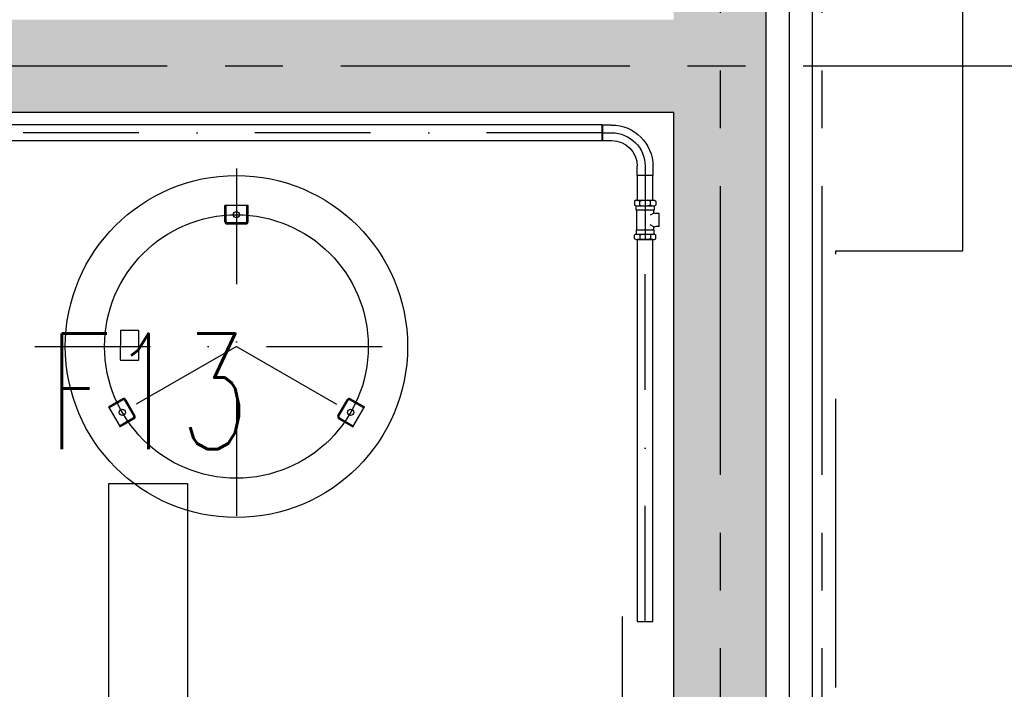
# Model space of a CAD drawing. Extents: x 41755 to 123924, y -112333 to 86187.
# Tile 575 of 582: x 102240 to 102452, y 84698 to 84843. Entities that reach past the tile are written whole.
import ezdxf
from ezdxf.enums import TextEntityAlignment as Align

# ---------------------------------------------------------------- set-up
doc = ezdxf.new("R2010")
doc.units = 0
doc.header["$LTSCALE"] = 50
for name, pattern in [('CENTER', [2, 1.25, -0.25, 0.25, -0.25]), ('DASHDOT', [1, 0.5, -0.25, 0, -0.25]), ('DASHED2', [0.375, 0.25, -0.125])]:
    doc.linetypes.add(name, pattern=pattern)
for name, color, linetype in [('E35', 6, 'CONTINUOUS'), ('Ins-co', 2, 'CONTINUOUS'), ('Ins-wod', 4, 'CONTINUOUS'), ('Os-osie glowne', 1, 'CENTER'), ('Sc-beton', 7, 'CONTINUOUS'), ('Sc-beton-hatch', 86, 'CONTINUOUS'), ('Sc-izolacja term-styropian', 151, 'STYROPIAN-KA'), ('W-idok nad', 5, 'DASHED2')]:
    doc.layers.add(name, color=color, linetype=linetype)
doc.styles.add('CP_ATTR', font='ROMANS.SHX')
doc.styles.add('ROMANS', font='romans', dxfattribs={"width": 0.85})
doc.linetypes.add('STYROPIAN-KA', pattern='A,0.0001,-0.1,[135,ltypeshp.shx,S=0.1,R=0,X=-0.1,Y=0],0,[135,ltypeshp.shx,S=0.1,R=180,X=0.1,Y=0],-0.1', length=0.2001)
doc.linetypes.add('ZIGZAG', pattern='A,0.00254,-5.08,[131,ltypeshp.shx,S=5.08,R=0,X=-5.08,Y=0],-10.16,[131,ltypeshp.shx,S=5.08,R=180,X=5.08,Y=0],-5.08', length=20.32254)
pattern_1 = [(45, (48983.4185, 565.478), (-4.49012806, 4.49012806), []), (45, (48987.9087, 565.478), (-4.49012806, 4.49012806), [3.175, -1.5875])]

# ---------------------------------------------------------------- blocks, each defined once
blk = doc.blocks.new('_jgsjhjfhhfdf')
at = {"layer": 'Ins-wod'}
for p, q in [((-15.45, -2.78), (-179.3, -2.78)), ((-15.45, -6.15), (-15.45, -2.78)), ((-15.44, -2.78), (-13.44, -2.78)), ((-15.44, -2.78), (-15.44, -6.15)), ((-179.3, -6.15), (-15.45, -6.15)), ((-15.44, -4.46), (-13.44, -4.46)), ((-15.44, -6.15), (-13.44, -6.15)), ((-7.88, -13.71), (-7.88, -11.71)), ((-6.2, -11.71), (-6.2, -13.71)), ((-4.51, -11.71), (-4.51, -13.71)), ((-7.88, -13.71), (-7.88, -19.08)), ((-4.51, -13.71), (-7.88, -13.71)), ((-4.51, -13.71), (-7.88, -13.71)), ((-4.51, -19.08), (-4.51, -13.71)), ((-8.19, -19.08), (-8.5, -19.24)), ((-8.19, -19.08), (-4.2, -19.08)), ((-7.88, -19.08), (-4.51, -19.08)), ((-7.65, -19.08), (-7.35, -19.24)), ((-7.35, -19.24), (-6.78, -19.08)), ((-6.2, -19.08), (-6.2, -27.58)), ((-5.05, -19.24), (-5.61, -19.08)), ((-4.74, -19.08), (-5.05, -19.24)), ((-4.2, -19.08), (-3.9, -19.24)), ((-97.04, -23.71), (-97.04, -20.21)), ((-92.04, -20.21), (-97.04, -20.21)), ((-96.79, -23.71), (-96.79, -20.21)), ((-92.29, -23.71), (-92.29, -20.21)), ((-92.04, -23.71), (-92.04, -20.21)), ((-8.5, -19.24), (-8.5, -20.12)), ((-8.19, -20.27), (-8.5, -20.12)), ((-8.19, -20.27), (-4.2, -20.27)), ((-8.12, -21.22), (-8.12, -20.27)), ((-4.27, -21.22), (-8.12, -21.22)), ((-7.98, -25.44), (-7.98, -21.22)), ((-7.65, -20.27), (-7.35, -20.12)), ((-7.35, -20.12), (-7.35, -19.24)), ((-7.35, -20.12), (-6.78, -20.27)), ((-5.05, -20.12), (-5.61, -20.27)), ((-5.05, -20.12), (-5.05, -19.24)), ((-4.74, -20.27), (-5.05, -20.12)), ((-4.41, -21.22), (-4.41, -21.43)), ((-4.27, -20.27), (-4.27, -21.22)), ((-4.2, -20.27), (-3.9, -20.12)), ((-3.9, -19.24), (-3.9, -20.12)), ((-4.34, -21.85), (-5.09, -22.28)), ((-3.16, -21.9), (-3.85, -21.9)), ((-3.16, -24.76), (-3.16, -21.9)), ((-92.54, -23.96), (-96.54, -23.96)), ((-92.54, -24.21), (-96.54, -24.21)), ((-8.12, -25.44), (-4.27, -25.44)), ((-8.12, -25.44), (-8.12, -26.39)), ((-4.34, -24.81), (-5.09, -24.39)), ((-4.41, -25.44), (-4.41, -25.24)), ((-4.27, -26.39), (-4.27, -25.44)), ((-3.16, -24.76), (-3.85, -24.76)), ((-8.19, -26.39), (-8.5, -26.55)), ((-8.5, -27.43), (-8.5, -26.55)), ((-8.19, -27.58), (-8.5, -27.43)), ((-8.19, -26.39), (-4.2, -26.39)), ((-8.19, -27.58), (-4.2, -27.58)), ((-4.51, -27.58), (-7.88, -27.58)), ((-7.88, -27.58), (-7.88, -110.17)), ((-7.65, -26.39), (-7.35, -26.55)), ((-7.65, -27.58), (-7.35, -27.43)), ((-7.35, -26.55), (-6.78, -26.39)), ((-7.35, -26.55), (-7.35, -27.43)), ((-7.35, -27.43), (-6.78, -27.58)), ((-5.05, -26.55), (-5.61, -26.39)), ((-5.05, -27.43), (-5.61, -27.58)), ((-4.74, -26.39), (-5.05, -26.55)), ((-5.05, -26.55), (-5.05, -27.43)), ((-4.74, -27.58), (-5.05, -27.43)), ((-4.51, -110.17), (-4.51, -27.58)), ((-4.2, -26.39), (-3.9, -26.55)), ((-4.2, -27.58), (-3.9, -27.43)), ((-3.9, -27.43), (-3.9, -26.55)), ((-119.17, -62.04), (-122.21, -63.79)), ((-122.21, -63.79), (-119.71, -68.12)), ((-119.05, -62.26), (-122.08, -64.01)), ((-118.71, -62.35), (-116.71, -65.81)), ((-118.49, -62.22), (-116.49, -65.69)), ((-72.59, -65.69), (-70.59, -62.22)), ((-72.38, -65.81), (-70.38, -62.35)), ((-70.03, -62.26), (-67, -64.01)), ((-69.91, -62.04), (-66.88, -63.79)), ((-69.38, -68.12), (-66.88, -63.79)), ((-116.8, -66.16), (-119.83, -67.91)), ((-116.67, -66.37), (-119.71, -68.12)), ((-72.41, -66.37), (-69.38, -68.12)), ((-72.28, -66.16), (-69.25, -67.91)), ((-11.09, -140.99), (-11.09, -109.11)), ((-7.88, -110.17), (-4.51, -110.17))]:
    blk.add_line(p, q, dxfattribs=at)
at = {"layer": 'Ins-wod', "linetype": 'DASHDOT'}
for p, q in [((-15.45, -4.46), (-179.3, -4.46)), ((-94.54, -12.21), (-94.54, -89.21)), ((-6.2, -13.71), (-6.2, -19.08)), ((-6.2, -110.17), (-6.2, -27.58)), ((-138.13, -50.71), (-53.21, -50.71)), ((-94.54, -50.71), (-123.73, -67.56)), ((-94.54, -50.71), (-65.36, -67.56))]:
    blk.add_line(p, q, dxfattribs=at)
at = {"layer": 'Ins-wod'}
blk.add_lwpolyline([(-119.64, -47.35), (-119.66, -53.55, 0.414214), (-119.56, -53.65), (-115.76, -53.66, 0.414214), (-115.66, -53.56), (-115.64, -47.36, 0.414214), (-115.74, -47.26), (-119.54, -47.25, 0.414214)], format="xyb", close=True, dxfattribs=at)
for centre, radius in [((-94.54, -50.71), 37), ((-94.54, -50.71), 28.5), ((-94.54, -22.21), 0.67), ((-119.22, -64.96), 0.67), ((-69.86, -64.96), 0.67)]:
    blk.add_circle(centre, radius, dxfattribs=at)
for centre, radius, start, end in [((-96.54, -23.71), 0.5, 180, 270), ((-96.54, -23.71), 0.25, 180, 270), ((-92.54, -23.71), 0.5, 270, 0), ((-92.54, -23.71), 0.25, 270, 0), ((-118.92, -62.47), 0.5, 30, 120), ((-118.92, -62.47), 0.25, 30, 120), ((-70.16, -62.47), 0.5, 60, 150), ((-70.16, -62.47), 0.25, 60, 150), ((-116.92, -65.94), 0.25, 300, 30), ((-116.92, -65.94), 0.5, 300, 30), ((-72.16, -65.94), 0.5, 150, 240), ((-72.16, -65.94), 0.25, 150, 240)]:
    blk.add_arc(centre, radius, start, end, dxfattribs=at)
at = {"layer": 'Ins-wod', "extrusion": (0, 0, -1)}
for major_axis, start_param, end_param in [((-6.31, 6.31), 0.785398, 2.356194), ((3.93, 3.93), -0.785398, 0.785398)]:
    blk.add_ellipse((-13.44, -11.71), major_axis=major_axis, ratio=1, start_param=start_param, end_param=end_param, dxfattribs=at)
at = {"layer": 'Ins-wod', "linetype": 'DASHDOT', "extrusion": (0, 0, -1)}
blk.add_ellipse((-13.44, -11.71), major_axis=(-5.12, 5.12), ratio=1, start_param=0.785398, end_param=2.356194, dxfattribs=at)
at = {"layer": 'Ins-wod'}
for centre, major_axis, start_param, end_param in [((-3.85, -21.43), (0.558, 0), 3.141593, 4.712389), ((-3.85, -25.24), (-0.558, 0), -1.570796, 0)]:
    blk.add_ellipse(centre, major_axis=major_axis, ratio=0.852081, start_param=start_param, end_param=end_param, dxfattribs=at)
at = {"layer": 'Ins-wod', "style": 'CP_ATTR', "flags": 9}
for tag, p, height, rotation, width in [('PRODUCT-TYPE', (-15.45, -4.46), 0.000337, 180, 48.619691), ('PRODUCER', (-15.45, -4.46), 0.000337, 180, 48.619691), ('ARTICLE', (-15.45, -4.46), 0.000337, 180, 48.619691), ('OTHER', (-15.45, -4.46), 0.000337, 180, 48.619691), ('FLOW', (-15.45, -4.46), 0.000337, 180, 48.619691), ('NAME', (-15.45, -4.46), 0.000337, 180, 48.619691), ('OTHER', (-6.2, -13.71), 0.000337, 270, 1.595002), ('FLOW', (-6.2, -13.71), 0.000337, 270, 1.595002), ('ARTICLE', (-6.2, -13.71), 0.000337, 270, 1.595002), ('PRODUCT-TYPE', (-6.2, -13.71), 0.000337, 270, 1.595002), ('PRODUCER', (-6.2, -13.71), 0.000337, 270, 1.595002), ('NAME', (-6.2, -13.71), 0.000337, 270, 1.595002), ('PRODUCT-TYPE', (-6.2, -110.17), 0.000337, 90, 24.508066), ('PRODUCER', (-6.2, -110.17), 0.000337, 90, 24.508066), ('ARTICLE', (-6.2, -110.17), 0.000337, 90, 24.508066), ('OTHER', (-6.2, -110.17), 0.000337, 90, 24.508066), ('FLOW', (-6.2, -110.17), 0.000337, 90, 24.508066), ('NAME', (-6.2, -110.17), 0.000337, 90, 24.508066), ('OTHER', (-30.83, -162.99), 0.000761, 270, 7.892014), ('FLOW', (-30.83, -162.99), 0.000761, 270, 7.892014), ('ARTICLE', (-30.83, -162.99), 0.000761, 270, 7.892014), ('PRODUCT-TYPE', (-30.83, -162.99), 0.000761, 270, 7.892014), ('PRODUCER', (-30.83, -162.99), 0.000761, 270, 7.892014), ('NAME', (-30.83, -162.99), 0.000761, 270, 7.892014), ('OTHER', (-68.46, -170.62), 0.000761, 90, 0.969593), ('FLOW', (-68.46, -170.62), 0.000761, 90, 0.969593), ('ARTICLE', (-68.46, -170.62), 0.000761, 90, 0.969593), ('PRODUCT-TYPE', (-68.46, -170.62), 0.000761, 90, 0.969593), ('PRODUCER', (-68.46, -170.62), 0.000761, 90, 0.969593), ('NAME', (-68.46, -170.62), 0.000761, 90, 0.969593), ('PRODUCT-TYPE', (-68.46, -210.38), 0.000761, 90, 0.969593), ('OTHER', (-68.46, -210.38), 0.000761, 90, 0.969593), ('FLOW', (-68.46, -210.38), 0.000761, 90, 0.969593), ('ARTICLE', (-68.46, -210.38), 0.000761, 90, 0.969593), ('PRODUCER', (-68.46, -210.38), 0.000761, 90, 0.969593), ('NAME', (-68.46, -210.38), 0.000761, 90, 0.969593), ('PRODUCT-TYPE', (-34.85, -236.79), 0.000761, 90, 0.623389), ('OTHER', (-34.85, -236.79), 0.000761, 90, 0.623389), ('FLOW', (-34.85, -236.79), 0.000761, 90, 0.623389), ('ARTICLE', (-34.85, -236.79), 0.000761, 90, 0.623389), ('PRODUCER', (-34.85, -236.79), 0.000761, 90, 0.623389), ('NAME', (-34.85, -236.79), 0.000761, 90, 0.623389), ('PRODUCT-TYPE', (-68.46, -241.03), 0.0001, 90, 1), ('OTHER', (-68.46, -241.03), 0.0001, 90, 1), ('FLOW', (-68.46, -241.03), 0.0001, 90, 1), ('ARTICLE', (-68.46, -241.03), 0.0001, 90, 1), ('PRODUCER', (-68.46, -241.03), 0.0001, 90, 1), ('NAME', (-68.46, -241.03), 0.0001, 90, 1), ('OTHER', (-68.46, -251.03), 0.000761, 90, 1.31406), ('FLOW', (-68.46, -251.03), 0.000761, 90, 1.31406), ('ARTICLE', (-68.46, -251.03), 0.000761, 90, 1.31406), ('PRODUCT-TYPE', (-68.46, -251.03), 0.000761, 90, 1.31406), ('PRODUCER', (-68.46, -251.03), 0.000761, 90, 1.31406), ('NAME', (-68.46, -251.03), 0.000761, 90, 1.31406), ('OTHER', (-68.46, -251.03), 0.000761, 270, 1.708279), ('FLOW', (-68.46, -251.03), 0.000761, 270, 1.708279), ('ARTICLE', (-68.46, -251.03), 0.000761, 270, 1.708279), ('PRODUCT-TYPE', (-68.46, -251.03), 0.000761, 270, 1.708279), ('PRODUCER', (-68.46, -251.03), 0.000761, 270, 1.708279), ('NAME', (-68.46, -251.03), 0.000761, 270, 1.708279), ('PRODUCT-TYPE', (-280.44, -283.67), 0.000603, 180, 18.176861), ('PRODUCER', (-280.44, -283.67), 0.000603, 180, 18.176861), ('ARTICLE', (-280.44, -283.67), 0.000603, 180, 18.176861), ('OTHER', (-280.44, -283.67), 0.000603, 180, 18.176861), ('FLOW', (-280.44, -283.67), 0.000603, 180, 18.176861), ('NAME', (-280.44, -283.67), 0.000603, 180, 18.176861), ('PRODUCT-TYPE', (-66.73, -319.6), 0.000603, 90, 5.550504), ('PRODUCER', (-66.73, -319.6), 0.000603, 90, 5.550504), ('OTHER', (-66.73, -319.6), 0.000603, 90, 5.550504), ('FLOW', (-66.73, -319.6), 0.000603, 90, 5.550504), ('ARTICLE', (-66.73, -319.6), 0.000603, 90, 5.550504), ('NAME', (-66.73, -319.6), 0.000603, 90, 5.550504), ('PRODUCT-TYPE', (-68.26, -323.31), 0.000603, 225, 3.259505), ('OTHER', (-68.26, -323.31), 0.000603, 225, 3.259505), ('FLOW', (-68.26, -323.31), 0.000603, 225, 3.259505), ('ARTICLE', (-68.26, -323.31), 0.000603, 225, 3.259505), ('PRODUCER', (-68.26, -323.31), 0.000603, 225, 3.259505), ('NAME', (-68.26, -323.31), 0.000603, 225, 3.259505), ('ARTICLE', (-10.99, -321.63), 0.0001, 90, 1), ('PRODUCT-TYPE', (-10.99, -321.63), 0.0001, 90, 1), ('PRODUCER', (-10.99, -321.63), 0.0001, 90, 1), ('OTHER', (-10.99, -321.63), 0.0001, 90, 1), ('FLOW', (-10.99, -321.63), 0.0001, 90, 1), ('NAME', (-10.99, -321.63), 0.0001, 90, 1), ('OTHER', (-10.99, -324.58), 0.000603, 90, 0.490663), ('FLOW', (-10.99, -324.58), 0.000603, 90, 0.490663), ('ARTICLE', (-10.99, -324.58), 0.000603, 90, 0.490663), ('PRODUCT-TYPE', (-10.99, -324.58), 0.000603, 90, 0.490663), ('PRODUCER', (-10.99, -324.58), 0.000603, 90, 0.490663), ('NAME', (-10.99, -324.58), 0.000603, 90, 0.490663), ('OTHER', (-68.11, -328.25), 0.000213, 270, 2.751934), ('FLOW', (-68.11, -328.25), 0.000213, 270, 2.751934), ('ARTICLE', (-68.11, -328.25), 0.000213, 270, 2.751934), ('PRODUCT-TYPE', (-68.11, -328.25), 0.000213, 270, 2.751934), ('PRODUCER', (-68.11, -328.25), 0.000213, 270, 2.751934), ('NAME', (-68.11, -328.25), 0.000213, 270, 2.751934), ('OTHER', (-10.99, -334.58), 0.000603, 270, 2.727353), ('FLOW', (-10.99, -334.58), 0.000603, 270, 2.727353), ('ARTICLE', (-10.99, -334.58), 0.000603, 270, 2.727353), ('PRODUCT-TYPE', (-10.99, -334.58), 0.000603, 270, 2.727353), ('PRODUCER', (-10.99, -334.58), 0.000603, 270, 2.727353), ('NAME', (-10.99, -334.58), 0.000603, 270, 2.727353), ('OTHER', (-68.11, -343.77), 0.000213, 270, 2.751934), ('FLOW', (-68.11, -343.77), 0.000213, 270, 2.751934), ('ARTICLE', (-68.11, -343.77), 0.000213, 270, 2.751934), ('PRODUCT-TYPE', (-68.11, -343.77), 0.000213, 270, 2.751934), ('PRODUCER', (-68.11, -343.77), 0.000213, 270, 2.751934), ('NAME', (-68.11, -343.77), 0.000213, 270, 2.751934), ('OTHER', (-10.99, -406.79), 0.0001, 270, 1), ('FLOW', (-10.99, -406.79), 0.0001, 270, 1), ('ARTICLE', (-10.99, -406.79), 0.0001, 270, 1), ('PRODUCT-TYPE', (-10.99, -406.79), 0.0001, 270, 1), ('PRODUCER', (-10.99, -406.79), 0.0001, 270, 1), ('NAME', (-10.99, -406.79), 0.0001, 270, 1), ('PRODUCT-TYPE', (-10.99, -428.15), 0.000603, 90, 17.159626), ('PRODUCT-TYPE', (-10.99, -428.15), 0.000603, 90, 15.082723), ('PRODUCER', (-10.99, -428.15), 0.000603, 90, 17.159626), ('PRODUCER', (-10.99, -428.15), 0.000603, 90, 15.082723), ('ARTICLE', (-10.99, -428.15), 0.000603, 90, 17.159626), ('ARTICLE', (-10.99, -428.15), 0.000603, 90, 15.082723), ('OTHER', (-10.99, -428.15), 0.000603, 90, 17.159626), ('NAME', (-10.99, -428.15), 0.000603, 90, 15.082723), ('FLOW', (-10.99, -428.15), 0.000603, 90, 15.082723), ('OTHER', (-10.99, -428.15), 0.000603, 90, 15.082723), ('NAME', (-10.99, -428.15), 0.000603, 90, 17.159626), ('FLOW', (-10.99, -428.15), 0.000603, 90, 17.159626), ('PRODUCT-TYPE', (-216.1, -610.33), 0.000603, 90, 18.979779), ('PRODUCER', (-216.1, -610.33), 0.000603, 90, 18.979779), ('ARTICLE', (-216.1, -610.33), 0.000603, 90, 18.979779), ('OTHER', (-216.1, -610.33), 0.000603, 90, 18.979779), ('NAME', (-216.1, -610.33), 0.000603, 90, 18.979779), ('FLOW', (-216.1, -610.33), 0.000603, 90, 18.979779), ('PRODUCT-TYPE', (-225.35, -619.57), 0.000603, 180, 25.057534), ('PRODUCER', (-225.35, -619.57), 0.000603, 180, 25.057534), ('ARTICLE', (-225.35, -619.57), 0.000603, 180, 25.057534), ('OTHER', (-225.35, -619.57), 0.000603, 180, 25.057534), ('FLOW', (-225.35, -619.57), 0.000603, 180, 25.057534), ('NAME', (-225.35, -619.57), 0.000603, 180, 25.057534)]:
    blk.add_attdef(tag, p, '', height=height, rotation=rotation, dxfattribs=dict(at, width=width))
at = {"layer": 'Ins-wod', "style": 'CP_ATTR', "text_generation_flag": 4, "width": 1, "flags": 9}
for tag in ['OTHER', 'FLOW', 'ARTICLE', 'PRODUCT-TYPE', 'PRODUCER', 'NAME']:
    blk.add_attdef(tag, (-15.44, -4.46), '', height=0.0001, dxfattribs=at)
at = {"layer": 'Ins-wod', "style": 'CP_ATTR', "text_generation_flag": 4, "flags": 9}
for tag, p, height, rotation, width in [('OTHER', (-188.54, -13.71), 0.0001, 90, 1), ('FLOW', (-188.54, -13.71), 0.0001, 90, 1), ('ARTICLE', (-188.54, -13.71), 0.0001, 90, 1), ('PRODUCT-TYPE', (-188.54, -13.71), 0.0001, 90, 1), ('PRODUCER', (-188.54, -13.71), 0.0001, 90, 1), ('NAME', (-188.54, -13.71), 0.0001, 90, 1), ('PRODUCT-TYPE', (-68.46, -146.87), 0.0001, 90, 1), ('OTHER', (-68.46, -146.87), 0.0001, 90, 1), ('FLOW', (-68.46, -146.87), 0.0001, 90, 1), ('ARTICLE', (-68.46, -146.87), 0.0001, 90, 1), ('PRODUCER', (-68.46, -146.87), 0.0001, 90, 1), ('NAME', (-68.46, -146.87), 0.0001, 90, 1), ('OTHER', (-68.46, -146.87), 0.000761, 270, 0.969593), ('FLOW', (-68.46, -146.87), 0.000761, 270, 0.969593), ('ARTICLE', (-68.46, -146.87), 0.000761, 270, 0.969593), ('PRODUCT-TYPE', (-68.46, -146.87), 0.000761, 270, 0.969593), ('PRODUCER', (-68.46, -146.87), 0.000761, 270, 0.969593), ('NAME', (-68.46, -146.87), 0.000761, 270, 0.969593), ('OTHER', (-30.83, -162.99), 0.0001, 90, 1), ('FLOW', (-30.83, -162.99), 0.0001, 90, 1), ('ARTICLE', (-30.83, -162.99), 0.0001, 90, 1), ('PRODUCT-TYPE', (-30.83, -162.99), 0.0001, 90, 1), ('PRODUCER', (-30.83, -162.99), 0.0001, 90, 1), ('NAME', (-30.83, -162.99), 0.0001, 90, 1), ('OTHER', (-68.46, -186.62), 0.000761, 270, 0.969593), ('FLOW', (-68.46, -186.62), 0.000761, 270, 0.969593), ('ARTICLE', (-68.46, -186.62), 0.000761, 270, 0.969593), ('PRODUCT-TYPE', (-68.46, -186.62), 0.000761, 270, 0.969593), ('PRODUCER', (-68.46, -186.62), 0.000761, 270, 0.969593), ('NAME', (-68.46, -186.62), 0.000761, 270, 0.969593), ('OTHER', (-68.46, -210.38), 0.0001, 270, 1), ('FLOW', (-68.46, -210.38), 0.0001, 270, 1), ('ARTICLE', (-68.46, -210.38), 0.0001, 270, 1), ('PRODUCT-TYPE', (-68.46, -210.38), 0.0001, 270, 1), ('PRODUCER', (-68.46, -210.38), 0.0001, 270, 1), ('NAME', (-68.46, -210.38), 0.0001, 270, 1), ('OTHER', (-34.85, -232.04), 0.0001, 90, 1), ('FLOW', (-34.85, -232.04), 0.0001, 90, 1), ('ARTICLE', (-34.85, -232.04), 0.0001, 90, 1), ('PRODUCT-TYPE', (-34.85, -232.04), 0.0001, 90, 1), ('PRODUCER', (-34.85, -232.04), 0.0001, 90, 1), ('NAME', (-34.85, -232.04), 0.0001, 90, 1), ('OTHER', (-390.05, -283.67), 0.0001, 180, 1), ('FLOW', (-390.05, -283.67), 0.0001, 180, 1), ('ARTICLE', (-390.05, -283.67), 0.0001, 180, 1), ('PRODUCT-TYPE', (-390.05, -283.67), 0.0001, 180, 1), ('PRODUCER', (-390.05, -283.67), 0.0001, 180, 1), ('NAME', (-390.05, -283.67), 0.0001, 180, 1), ('OTHER', (-66.73, -319.6), 0.0001, 270, 1), ('FLOW', (-66.73, -319.6), 0.0001, 270, 1), ('ARTICLE', (-66.73, -319.6), 0.0001, 270, 1), ('PRODUCT-TYPE', (-66.73, -319.6), 0.0001, 270, 1), ('PRODUCER', (-66.73, -319.6), 0.0001, 270, 1), ('NAME', (-66.73, -319.6), 0.0001, 270, 1), ('OTHER', (-82.16, -337.21), 0.0001, 225, 1), ('FLOW', (-82.16, -337.21), 0.0001, 225, 1), ('ARTICLE', (-82.16, -337.21), 0.0001, 225, 1), ('PRODUCT-TYPE', (-82.16, -337.21), 0.0001, 225, 1), ('PRODUCER', (-82.16, -337.21), 0.0001, 225, 1), ('NAME', (-82.16, -337.21), 0.0001, 225, 1), ('OTHER', (-10.99, -373.79), 0.0001, 90, 1), ('FLOW', (-10.99, -373.79), 0.0001, 90, 1), ('ARTICLE', (-10.99, -373.79), 0.0001, 90, 1), ('PRODUCT-TYPE', (-10.99, -373.79), 0.0001, 90, 1), ('PRODUCER', (-10.99, -373.79), 0.0001, 90, 1), ('NAME', (-10.99, -373.79), 0.0001, 90, 1), ('NAME', (-272.91, -422.54), 0.0001, 310, 1), ('PRODUCER', (-272.91, -422.54), 0.0001, 310, 1), ('PRODUCT-TYPE', (-272.91, -422.54), 0.0001, 310, 1), ('ARTICLE', (-272.91, -422.54), 0.0001, 310, 1), ('FLOW', (-272.91, -422.54), 0.0001, 310, 1), ('OTHER', (-272.91, -422.54), 0.0001, 310, 1), ('OTHER', (-376.44, -619.57), 0.0001, 180, 1), ('FLOW', (-376.44, -619.57), 0.0001, 180, 1), ('ARTICLE', (-376.44, -619.57), 0.0001, 180, 1), ('PRODUCT-TYPE', (-376.44, -619.57), 0.0001, 180, 1), ('PRODUCER', (-376.44, -619.57), 0.0001, 180, 1), ('NAME', (-376.44, -619.57), 0.0001, 180, 1)]:
    blk.add_attdef(tag, p, '', height=height, rotation=rotation, dxfattribs=dict(at, width=width))
at = {"layer": 'Ins-wod', "style": 'CP_ATTR', "width": 1, "flags": 9}
for tag in ['OTHER', 'WEIGHT', 'VOLTAGE', 'POWER', 'FLOW', 'TEMPERATURE', 'PN', 'DN', 'CHARACTER', 'ORDER-NO', 'PRODUCT-TYPE', 'ARTICLE', 'PRODUCER', 'NUMBER', 'GROUP', 'NAME']:
    blk.add_attdef(tag, text='', height=0.00005, rotation=270, dxfattribs=at).set_placement((-6.2, -18.99), align=Align.MIDDLE_LEFT)
at = {"layer": 'Ins-wod', "style": 'CP_ATTR', "flags": 9}
for tag, p, height, width in [('NAME', (-55.05, -133.45), 0.000761, 4.892514), ('PRODUCER', (-55.05, -133.45), 0.000761, 4.892514), ('PRODUCT-TYPE', (-55.05, -133.45), 0.000761, 4.892514), ('ARTICLE', (-55.05, -133.45), 0.000761, 4.892514), ('FLOW', (-55.05, -133.45), 0.000761, 4.892514), ('OTHER', (-55.05, -133.45), 0.000761, 4.892514), ('OTHER', (-25.58, -157.74), 0.000761, 0.854973), ('FLOW', (-25.58, -157.74), 0.000761, 0.854973), ('ARTICLE', (-25.58, -157.74), 0.000761, 0.854973), ('PRODUCT-TYPE', (-25.58, -157.74), 0.000761, 0.854973), ('PRODUCER', (-25.58, -157.74), 0.000761, 0.854973), ('NAME', (-25.58, -157.74), 0.000761, 0.854973), ('OTHER', (-225.35, -619.57), 0.0001, 1), ('FLOW', (-225.35, -619.57), 0.0001, 1), ('ARTICLE', (-225.35, -619.57), 0.0001, 1), ('PRODUCT-TYPE', (-225.35, -619.57), 0.0001, 1), ('PRODUCER', (-225.35, -619.57), 0.0001, 1), ('NAME', (-225.35, -619.57), 0.0001, 1)]:
    blk.add_attdef(tag, p, '', height=height, dxfattribs=dict(at, width=width))
at = {"layer": 'Ins-wod', "style": 'CP_ATTR', "text_generation_flag": 4, "width": 1, "flags": 9}
for tag, rotation, p in [('OTHER', 270, (-68.45, -154.15)), ('WEIGHT', 270, (-68.45, -154.15)), ('VOLTAGE', 270, (-68.45, -154.15)), ('POWER', 270, (-68.45, -154.15)), ('FLOW', 270, (-68.45, -154.15)), ('TEMPERATURE', 270, (-68.45, -154.15)), ('PN', 270, (-68.45, -154.15)), ('DN', 270, (-68.45, -154.15)), ('CHARACTER', 270, (-68.45, -154.15)), ('ORDER-NO', 270, (-68.45, -154.15)), ('PRODUCT-TYPE', 270, (-68.45, -154.15)), ('ARTICLE', 270, (-68.45, -154.15)), ('PRODUCER', 270, (-68.45, -154.15)), ('NUMBER', 270, (-68.45, -154.15)), ('GROUP', 270, (-68.45, -154.15)), ('NAME', 270, (-68.45, -154.15)), ('OTHER', 270, (-68.45, -193.91)), ('WEIGHT', 270, (-68.45, -193.91)), ('VOLTAGE', 270, (-68.45, -193.91)), ('POWER', 270, (-68.45, -193.91)), ('FLOW', 270, (-68.45, -193.91)), ('TEMPERATURE', 270, (-68.45, -193.91)), ('PN', 270, (-68.45, -193.91)), ('DN', 270, (-68.45, -193.91)), ('CHARACTER', 270, (-68.45, -193.91)), ('ORDER-NO', 270, (-68.45, -193.91)), ('PRODUCT-TYPE', 270, (-68.45, -193.91)), ('ARTICLE', 270, (-68.45, -193.91)), ('PRODUCER', 270, (-68.45, -193.91)), ('NUMBER', 270, (-68.45, -193.91)), ('GROUP', 270, (-68.45, -193.91)), ('NAME', 270, (-68.45, -193.91)), ('OTHER', 180, (-292.52, -283.67)), ('WEIGHT', 180, (-292.52, -283.67)), ('VOLTAGE', 180, (-292.52, -283.67)), ('POWER', 180, (-292.52, -283.67)), ('FLOW', 180, (-292.52, -283.67)), ('TEMPERATURE', 180, (-292.52, -283.67)), ('PN', 180, (-292.52, -283.67)), ('DN', 180, (-292.52, -283.67)), ('CHARACTER', 180, (-292.52, -283.67)), ('ORDER-NO', 180, (-292.52, -283.67)), ('PRODUCT-TYPE', 180, (-292.52, -283.67)), ('ARTICLE', 180, (-292.52, -283.67)), ('PRODUCER', 180, (-292.52, -283.67)), ('NUMBER', 180, (-292.52, -283.67)), ('GROUP', 180, (-292.52, -283.67)), ('NAME', 180, (-292.52, -283.67)), ('OTHER', 270, (-10.99, -324.49)), ('WEIGHT', 270, (-10.99, -324.49)), ('VOLTAGE', 270, (-10.99, -324.49)), ('POWER', 270, (-10.99, -324.49)), ('FLOW', 270, (-10.99, -324.49)), ('TEMPERATURE', 270, (-10.99, -324.49)), ('PN', 270, (-10.99, -324.49)), ('DN', 270, (-10.99, -324.49)), ('CHARACTER', 270, (-10.99, -324.49)), ('ORDER-NO', 270, (-10.99, -324.49)), ('PRODUCT-TYPE', 270, (-10.99, -324.49)), ('ARTICLE', 270, (-10.99, -324.49)), ('PRODUCER', 270, (-10.99, -324.49)), ('NUMBER', 270, (-10.99, -324.49)), ('GROUP', 270, (-10.99, -324.49)), ('NAME', 270, (-10.99, -324.49)), ('OTHER', 270, (-10.99, -373.7)), ('WEIGHT', 270, (-10.99, -373.7)), ('VOLTAGE', 270, (-10.99, -373.7)), ('POWER', 270, (-10.99, -373.7)), ('FLOW', 270, (-10.99, -373.7)), ('TEMPERATURE', 270, (-10.99, -373.7)), ('PN', 270, (-10.99, -373.7)), ('DN', 270, (-10.99, -373.7)), ('CHARACTER', 270, (-10.99, -373.7)), ('ORDER-NO', 270, (-10.99, -373.7)), ('PRODUCT-TYPE', 270, (-10.99, -373.7)), ('ARTICLE', 270, (-10.99, -373.7)), ('PRODUCER', 270, (-10.99, -373.7)), ('NUMBER', 270, (-10.99, -373.7)), ('GROUP', 270, (-10.99, -373.7)), ('NAME', 270, (-10.99, -373.7))]:
    blk.add_attdef(tag, text='', height=0.00005, rotation=rotation, dxfattribs=at).set_placement(p, align=Align.MIDDLE_LEFT)
at = {"layer": 'Ins-wod', "style": 'CP_ATTR', "flags": 9}
for tag, rotation, p in [('OTHER', 90, (-68.45, -163.34)), ('WEIGHT', 90, (-68.45, -163.34)), ('VOLTAGE', 90, (-68.45, -163.34)), ('POWER', 90, (-68.45, -163.34)), ('FLOW', 90, (-68.45, -163.34)), ('TEMPERATURE', 90, (-68.45, -163.34)), ('PN', 90, (-68.45, -163.34)), ('DN', 90, (-68.45, -163.34)), ('CHARACTER', 90, (-68.45, -163.34)), ('ORDER-NO', 90, (-68.45, -163.34)), ('PRODUCT-TYPE', 90, (-68.45, -163.34)), ('ARTICLE', 90, (-68.45, -163.34)), ('PRODUCER', 90, (-68.45, -163.34)), ('NUMBER', 90, (-68.45, -163.34)), ('GROUP', 90, (-68.45, -163.34)), ('NAME', 90, (-68.45, -163.34)), ('OTHER', 90, (-68.45, -203.09)), ('WEIGHT', 90, (-68.45, -203.09)), ('VOLTAGE', 90, (-68.45, -203.09)), ('POWER', 90, (-68.45, -203.09)), ('FLOW', 90, (-68.45, -203.09)), ('TEMPERATURE', 90, (-68.45, -203.09)), ('PN', 90, (-68.45, -203.09)), ('DN', 90, (-68.45, -203.09)), ('CHARACTER', 90, (-68.45, -203.09)), ('ORDER-NO', 90, (-68.45, -203.09)), ('PRODUCT-TYPE', 90, (-68.45, -203.09)), ('ARTICLE', 90, (-68.45, -203.09)), ('PRODUCER', 90, (-68.45, -203.09)), ('NUMBER', 90, (-68.45, -203.09)), ('GROUP', 90, (-68.45, -203.09)), ('NAME', 90, (-68.45, -203.09)), ('OTHER', 90, (-10.99, -358.82)), ('WEIGHT', 90, (-10.99, -358.82)), ('VOLTAGE', 90, (-10.99, -358.82)), ('POWER', 90, (-10.99, -358.82)), ('FLOW', 90, (-10.99, -358.82)), ('TEMPERATURE', 90, (-10.99, -358.82)), ('PN', 90, (-10.99, -358.82)), ('DN', 90, (-10.99, -358.82)), ('CHARACTER', 90, (-10.99, -358.82)), ('ORDER-NO', 90, (-10.99, -358.82)), ('PRODUCT-TYPE', 90, (-10.99, -358.82)), ('ARTICLE', 90, (-10.99, -358.82)), ('PRODUCER', 90, (-10.99, -358.82)), ('NUMBER', 90, (-10.99, -358.82)), ('GROUP', 90, (-10.99, -358.82)), ('NAME', 90, (-10.99, -358.82)), ('OTHER', 90, (-10.99, -406.88)), ('WEIGHT', 90, (-10.99, -406.88)), ('VOLTAGE', 90, (-10.99, -406.88)), ('POWER', 90, (-10.99, -406.88)), ('FLOW', 90, (-10.99, -406.88)), ('TEMPERATURE', 90, (-10.99, -406.88)), ('PN', 90, (-10.99, -406.88)), ('DN', 90, (-10.99, -406.88)), ('CHARACTER', 90, (-10.99, -406.88)), ('ORDER-NO', 90, (-10.99, -406.88)), ('PRODUCT-TYPE', 90, (-10.99, -406.88)), ('ARTICLE', 90, (-10.99, -406.88)), ('PRODUCER', 90, (-10.99, -406.88)), ('NUMBER', 90, (-10.99, -406.88)), ('GROUP', 90, (-10.99, -406.88)), ('NAME', 90, (-10.99, -406.88)), ('OTHER', 39.7785, (-27.7, -444.52)), ('WEIGHT', 39.7785, (-27.7, -444.52)), ('VOLTAGE', 39.7785, (-27.7, -444.52)), ('POWER', 39.7785, (-27.7, -444.52)), ('FLOW', 39.7785, (-27.7, -444.52)), ('TEMPERATURE', 39.7785, (-27.7, -444.52)), ('PN', 39.7785, (-27.7, -444.52)), ('DN', 39.7785, (-27.7, -444.52)), ('CHARACTER', 39.7785, (-27.7, -444.52)), ('ORDER-NO', 39.7785, (-27.7, -444.52)), ('PRODUCT-TYPE', 39.7785, (-27.7, -444.52)), ('ARTICLE', 39.7785, (-27.7, -444.52)), ('PRODUCER', 39.7785, (-27.7, -444.52)), ('NUMBER', 39.7785, (-27.7, -444.52)), ('GROUP', 39.7785, (-27.7, -444.52)), ('NAME', 39.7785, (-27.7, -444.52)), ('OTHER', 92.8705, (-268.23, -458.63)), ('WEIGHT', 92.8705, (-268.23, -458.63)), ('VOLTAGE', 92.8705, (-268.23, -458.63)), ('POWER', 92.8705, (-268.23, -458.63)), ('FLOW', 92.8705, (-268.23, -458.63)), ('TEMPERATURE', 92.8705, (-268.23, -458.63)), ('PN', 92.8705, (-268.23, -458.63)), ('DN', 92.8705, (-268.23, -458.63)), ('CHARACTER', 92.8705, (-268.23, -458.63)), ('ORDER-NO', 92.8705, (-268.23, -458.63)), ('PRODUCT-TYPE', 92.8705, (-268.23, -458.63)), ('ARTICLE', 92.8705, (-268.23, -458.63)), ('PRODUCER', 92.8705, (-268.23, -458.63)), ('NUMBER', 92.8705, (-268.23, -458.63)), ('GROUP', 92.8705, (-268.23, -458.63)), ('NAME', 92.8705, (-268.23, -458.63)), ('OTHER', 39.7785, (-53.75, -466.21)), ('WEIGHT', 39.7785, (-53.75, -466.21)), ('VOLTAGE', 39.7785, (-53.75, -466.21)), ('POWER', 39.7785, (-53.75, -466.21)), ('FLOW', 39.7785, (-53.75, -466.21)), ('TEMPERATURE', 39.7785, (-53.75, -466.21)), ('PN', 39.7785, (-53.75, -466.21)), ('DN', 39.7785, (-53.75, -466.21)), ('CHARACTER', 39.7785, (-53.75, -466.21)), ('ORDER-NO', 39.7785, (-53.75, -466.21)), ('PRODUCT-TYPE', 39.7785, (-53.75, -466.21)), ('ARTICLE', 39.7785, (-53.75, -466.21)), ('PRODUCER', 39.7785, (-53.75, -466.21)), ('NUMBER', 39.7785, (-53.75, -466.21)), ('GROUP', 39.7785, (-53.75, -466.21)), ('NAME', 39.7785, (-53.75, -466.21)), ('NAME', 90, (-216.1, -517.26)), ('GROUP', 90, (-216.1, -517.26)), ('NUMBER', 90, (-216.1, -517.26)), ('PRODUCER', 90, (-216.1, -517.26)), ('ARTICLE', 90, (-216.1, -517.26)), ('PRODUCT-TYPE', 90, (-216.1, -517.26)), ('ORDER-NO', 90, (-216.1, -517.26)), ('CHARACTER', 90, (-216.1, -517.26)), ('DN', 90, (-216.1, -517.26)), ('PN', 90, (-216.1, -517.26)), ('TEMPERATURE', 90, (-216.1, -517.26)), ('FLOW', 90, (-216.1, -517.26)), ('POWER', 90, (-216.1, -517.26)), ('VOLTAGE', 90, (-216.1, -517.26)), ('WEIGHT', 90, (-216.1, -517.26)), ('OTHER', 90, (-216.1, -517.26)), ('NAME', 90, (-216.1, -532.32)), ('GROUP', 90, (-216.1, -532.32)), ('NUMBER', 90, (-216.1, -532.32)), ('PRODUCER', 90, (-216.1, -532.32)), ('ARTICLE', 90, (-216.1, -532.32)), ('PRODUCT-TYPE', 90, (-216.1, -532.32)), ('ORDER-NO', 90, (-216.1, -532.32)), ('CHARACTER', 90, (-216.1, -532.32)), ('DN', 90, (-216.1, -532.32)), ('PN', 90, (-216.1, -532.32)), ('TEMPERATURE', 90, (-216.1, -532.32)), ('FLOW', 90, (-216.1, -532.32)), ('POWER', 90, (-216.1, -532.32)), ('VOLTAGE', 90, (-216.1, -532.32)), ('WEIGHT', 90, (-216.1, -532.32)), ('OTHER', 90, (-216.1, -532.32)), ('OTHER', 65.3427, (-236.5, -547.71)), ('WEIGHT', 65.3427, (-236.5, -547.71)), ('VOLTAGE', 65.3427, (-236.5, -547.71)), ('POWER', 65.3427, (-236.5, -547.71)), ('TEMPERATURE', 65.3427, (-236.5, -547.71)), ('PN', 65.3427, (-236.5, -547.71)), ('DN', 65.3427, (-236.5, -547.7)), ('CHARACTER', 65.3427, (-236.5, -547.71)), ('ORDER-NO', 65.3427, (-236.5, -547.71)), ('PRODUCT-TYPE', 65.3427, (-236.5, -547.71)), ('ARTICLE', 65.3427, (-236.5, -547.71)), ('PRODUCER', 65.3427, (-236.5, -547.71)), ('NUMBER', 65.3427, (-236.5, -547.71)), ('GROUP', 65.3427, (-236.5, -547.71)), ('FLOW', 65.3427, (-236.5, -547.71)), ('NAME', 65.3427, (-236.5, -547.71))]:
    blk.add_attdef(tag, text='', height=0.00005, rotation=rotation, dxfattribs=at).set_placement(p, align=Align.MIDDLE_LEFT)
at = {"layer": 'Ins-wod', "linetype": 'ByBlock', "style": 'CP_ATTR', "flags": 9}
for tag, p, height, width in [('PRODUCT-TYPE', (-34.85, -264.03), 0.000761, 3.579097), ('OTHER', (-34.85, -264.03), 0.000761, 3.579097), ('ARTICLE', (-34.85, -264.03), 0.000761, 3.579097), ('PRODUCER', (-34.85, -264.03), 0.000761, 3.579097), ('FLOW', (-34.85, -264.03), 0.000761, 3.579097), ('NAME', (-34.85, -264.03), 0.000761, 3.579097), ('PRODUCT-TYPE', (-399.29, -274.42), 0.000603, 41.632556), ('PRODUCER', (-399.29, -274.42), 0.000603, 41.632556), ('ARTICLE', (-399.29, -274.42), 0.000603, 41.632556), ('OTHER', (-399.29, -274.42), 0.000603, 41.632556), ('FLOW', (-399.29, -274.42), 0.000603, 41.632556), ('NAME', (-399.29, -274.42), 0.000603, 41.632556)]:
    blk.add_attdef(tag, p, '', height=height, rotation=90, dxfattribs=dict(at, width=width))
at = {"layer": 'Ins-wod', "style": 'CP_ATTR', "flags": 9}
for tag, p, height, rotation, oblique, width in [('OTHER', (-271.05, -292.27), 0.0001, 95, 360, 1), ('FLOW', (-271.05, -292.27), 0.0001, 95, 360, 1), ('ARTICLE', (-271.05, -292.27), 0.0001, 95, 360, 1), ('PRODUCT-TYPE', (-271.05, -292.27), 0.0001, 95, 360, 1), ('PRODUCER', (-271.05, -292.27), 0.0001, 95, 360, 1), ('NAME', (-271.05, -292.27), 0.0001, 95, 360, 1), ('OTHER', (-270.8, -295.15), 0.000603, 95, 0, 0.478976), ('FLOW', (-270.8, -295.15), 0.000603, 95, 0, 0.478976), ('ARTICLE', (-270.8, -295.15), 0.000603, 95, 0, 0.478976), ('PRODUCT-TYPE', (-270.8, -295.15), 0.000603, 95, 0, 0.478976), ('PRODUCER', (-270.8, -295.15), 0.000603, 95, 0, 0.478976), ('NAME', (-270.8, -295.15), 0.000603, 95, 0, 0.478976), ('OTHER', (-270.13, -302.72), 0.0001, 95, 360, 1), ('FLOW', (-270.13, -302.72), 0.0001, 95, 360, 1), ('ARTICLE', (-270.13, -302.72), 0.0001, 95, 360, 1), ('PRODUCT-TYPE', (-270.13, -302.72), 0.0001, 95, 360, 1), ('PRODUCER', (-270.13, -302.72), 0.0001, 95, 360, 1), ('NAME', (-270.13, -302.72), 0.0001, 95, 360, 1), ('OTHER', (-272.91, -311.53), 0.0001, 50, 0, 1), ('FLOW', (-272.91, -311.53), 0.0001, 50, 0, 1), ('ARTICLE', (-272.91, -311.53), 0.0001, 50, 0, 1), ('PRODUCT-TYPE', (-272.91, -311.53), 0.0001, 50, 0, 1), ('PRODUCER', (-272.91, -311.53), 0.0001, 50, 0, 1), ('NAME', (-272.91, -311.53), 0.0001, 50, 0, 1), ('OTHER', (-279.34, -319.2), 0.000483, 50, 0, 2.070393), ('FLOW', (-279.34, -319.2), 0.000483, 50, 0, 2.070393), ('ARTICLE', (-279.34, -319.2), 0.000483, 50, 0, 2.070393), ('PRODUCT-TYPE', (-279.34, -319.2), 0.000483, 50, 0, 2.070393), ('PRODUCER', (-279.34, -319.2), 0.000483, 50, 0, 2.070393), ('NAME', (-279.34, -319.2), 0.000483, 50, 0, 2.070393), ('OTHER', (-279.34, -414.88), 0.000483, 310, 360, 2.070393), ('FLOW', (-279.34, -414.88), 0.000483, 310, 360, 2.070393), ('ARTICLE', (-279.34, -414.88), 0.000483, 310, 360, 2.070393), ('PRODUCT-TYPE', (-279.34, -414.88), 0.000483, 310, 360, 2.070393), ('PRODUCER', (-279.34, -414.88), 0.000483, 310, 360, 2.070393), ('NAME', (-279.34, -414.88), 0.000483, 310, 360, 2.070393), ('PRODUCT-TYPE', (-259.91, -420.44), 0.000603, 24.9998, 360, 32.251138), ('PRODUCER', (-259.91, -420.44), 0.000603, 24.9998, 360, 32.251138), ('OTHER', (-259.91, -420.44), 0.000603, 24.9998, 360, 32.251138), ('ARTICLE', (-259.91, -420.44), 0.000603, 24.9998, 360, 32.251138), ('FLOW', (-259.91, -420.44), 0.000603, 24.9998, 360, 32.251138), ('NAME', (-259.91, -420.44), 0.000603, 24.9998, 360, 32.251138), ('OTHER', (-272.91, -422.54), 0.0001, 309.9998, 360, 1), ('FLOW', (-272.91, -422.54), 0.0001, 309.9998, 360, 1), ('ARTICLE', (-272.91, -422.54), 0.0001, 309.9998, 360, 1), ('PRODUCT-TYPE', (-272.91, -422.54), 0.0001, 309.9998, 360, 1), ('PRODUCER', (-272.91, -422.54), 0.0001, 309.9998, 360, 1), ('NAME', (-272.91, -422.54), 0.0001, 309.9998, 360, 1), ('OTHER', (-266.67, -423.92), 0.0001, 24.9998, 360, 1), ('FLOW', (-266.67, -423.92), 0.0001, 24.9998, 360, 1), ('ARTICLE', (-266.67, -423.92), 0.0001, 24.9998, 360, 1), ('PRODUCT-TYPE', (-266.67, -423.92), 0.0001, 24.9998, 360, 1), ('PRODUCER', (-266.67, -423.92), 0.0001, 24.9998, 360, 1), ('NAME', (-266.67, -423.92), 0.0001, 24.9998, 360, 1), ('OTHER', (-12.88, -432.18), 0.000603, 219.7785, 360, 0.69475), ('FLOW', (-12.88, -432.18), 0.000603, 219.7785, 360, 0.69475), ('ARTICLE', (-12.88, -432.18), 0.000603, 219.7785, 360, 0.69475), ('PRODUCT-TYPE', (-12.88, -432.18), 0.000603, 219.7785, 360, 0.69475), ('PRODUCER', (-12.88, -432.18), 0.000603, 219.7785, 360, 0.69475), ('NAME', (-12.88, -432.18), 0.000603, 219.7785, 360, 0.69475), ('OTHER', (-12.88, -432.18), 0.0001, 39.7785, 360, 1), ('FLOW', (-12.88, -432.18), 0.0001, 39.7785, 360, 1), ('ARTICLE', (-12.88, -432.18), 0.0001, 39.7785, 360, 1), ('PRODUCT-TYPE', (-12.88, -432.18), 0.0001, 39.7785, 360, 1), ('PRODUCER', (-12.88, -432.18), 0.0001, 39.7785, 360, 1), ('NAME', (-12.88, -432.18), 0.0001, 39.7785, 360, 1), ('ARTICLE', (-46, -459.75), 0.000603, 39.7785, 360, 3.963886), ('PRODUCT-TYPE', (-46, -459.75), 0.000603, 39.7785, 360, 3.963886), ('PRODUCER', (-46, -459.75), 0.000603, 39.7785, 360, 3.963886), ('OTHER', (-46, -459.75), 0.000603, 39.7785, 360, 3.963886), ('FLOW', (-46, -459.75), 0.000603, 39.7785, 360, 3.963886), ('NAME', (-46, -459.75), 0.000603, 39.7785, 360, 3.963886), ('OTHER', (-279.34, -494.2), 0.000483, 50, 0, 2.070393), ('FLOW', (-279.34, -494.2), 0.000483, 50, 0, 2.070393), ('ARTICLE', (-279.34, -494.2), 0.000483, 50, 0, 2.070393), ('PRODUCT-TYPE', (-279.34, -494.2), 0.000483, 50, 0, 2.070393), ('PRODUCER', (-279.34, -494.2), 0.000483, 50, 0, 2.070393), ('NAME', (-279.34, -494.2), 0.000483, 50, 0, 2.070393), ('OTHER', (-200.03, -495.47), 0.0001, 140, 0, 1), ('FLOW', (-200.03, -495.47), 0.0001, 140, 0, 1), ('ARTICLE', (-200.03, -495.47), 0.0001, 140, 0, 1), ('PRODUCT-TYPE', (-200.03, -495.47), 0.0001, 140, 0, 1), ('PRODUCER', (-200.03, -495.47), 0.0001, 140, 0, 1), ('NAME', (-200.03, -495.47), 0.0001, 140, 0, 1), ('PRODUCT-TYPE', (-192.37, -501.9), 0.000483, 140, 360, 2.070393), ('OTHER', (-192.37, -501.9), 0.000483, 140, 360, 2.070393), ('FLOW', (-192.37, -501.9), 0.000483, 140, 360, 2.070393), ('ARTICLE', (-192.37, -501.9), 0.000483, 140, 360, 2.070393), ('PRODUCER', (-192.37, -501.9), 0.000483, 140, 360, 2.070393), ('NAME', (-192.37, -501.9), 0.000483, 140, 360, 2.070393), ('PRODUCT-TYPE', (-98.55, -503.5), 0.000603, 39.7785, 360, 9.680023), ('PRODUCER', (-98.55, -503.5), 0.000603, 39.7785, 360, 9.680023), ('OTHER', (-98.55, -503.5), 0.000603, 39.7785, 360, 9.680023), ('FLOW', (-98.55, -503.5), 0.000603, 39.7785, 360, 9.680023), ('ARTICLE', (-98.55, -503.5), 0.000603, 39.7785, 360, 9.680023), ('NAME', (-98.55, -503.5), 0.000603, 39.7785, 360, 9.680023), ('PRODUCER', (-272.91, -597.49), 0.000483, 130, 0, 2.070393), ('PRODUCT-TYPE', (-272.91, -597.49), 0.000483, 130, 0, 2.070393), ('ARTICLE', (-272.91, -597.49), 0.000483, 130, 0, 2.070393), ('NAME', (-272.91, -597.49), 0.0001, 310, 360, 1), ('PRODUCER', (-272.91, -597.49), 0.0001, 310, 360, 1), ('PRODUCT-TYPE', (-272.91, -597.49), 0.0001, 310, 360, 1), ('ARTICLE', (-272.91, -597.49), 0.0001, 310, 360, 1), ('FLOW', (-272.91, -597.49), 0.0001, 310, 360, 1), ('OTHER', (-272.91, -597.49), 0.0001, 310, 360, 1), ('NAME', (-272.91, -597.49), 0.000483, 130, 0, 2.070393), ('FLOW', (-272.91, -597.49), 0.000483, 130, 0, 2.070393), ('OTHER', (-272.91, -597.49), 0.000483, 130, 0, 2.070393)]:
    blk.add_attdef(tag, p, '', height=height, rotation=rotation, dxfattribs=dict(at, oblique=oblique, width=width))

msp = doc.modelspace()

# ---------------------------------------------------------------- hatches: boundary and pattern name
at = {"layer": 'Sc-beton-hatch'}
h = msp.add_hatch(dxfattribs=at)
h.set_pattern_fill('ANSI33', color=256, style=0)
h.set_pattern_definition(pattern_1)
h.paths.add_polyline_path([(102400.966, 85584.541), (101738.466, 85584.541), (101738.466, 85564.541), (102380.966, 85564.541), (102380.966, 84842.541), (101950.966, 84842.541), (101950.966, 84822.541), (102380.966, 84822.541), (102400.966, 84822.541)])
h = msp.add_hatch(dxfattribs=at)
h.set_pattern_fill('ANSI33', color=256, style=0)
h.set_pattern_definition(pattern_1)
h.paths.add_polyline_path([(102400.966, 84822.541), (102380.966, 84822.541), (102380.966, 84184.541), (101950.966, 84184.541), (101950.966, 84164.541), (102380.966, 84164.541), (102380.966, 83414.541), (102380.966, 83145.541), (102400.966, 83145.541)])

# ---------------------------------------------------------------- linework, layer by layer
at = {"layer": 'E35'}
msp.add_lwpolyline([(102275.851, 84742.173), (102275.851, 84614.173), (102258.851, 84614.173), (102258.851, 84742.173)], close=True, dxfattribs=at)
at = {"layer": 'Os-osie glowne'}
for points in [[(102390.966, 86106.541), (102390.966, 80129.541)], [(102412.966, 86106.541), (102412.966, 80129.541)], [(99508.966, 84832.541), (111775.966, 84832.541)]]:
    msp.add_lwpolyline(points, dxfattribs=at)
at = {"layer": 'Sc-beton'}
for points in [[(102400.966, 82496.541), (102400.966, 85584.541)], [(101950.966, 84822.541), (102380.966, 84822.541)], [(102380.966, 84184.541), (102380.966, 84822.541)]]:
    msp.add_lwpolyline(points, dxfattribs=at)
at = {"layer": 'Sc-izolacja term-styropian', "linetype": 'ByBlock'}
msp.add_lwpolyline([(102410.966, 82486.541), (102410.966, 85594.541)], dxfattribs=at)
at = {"layer": 'Sc-izolacja term-styropian', "linetype": 'ZIGZAG', "ltscale": 0.018}
msp.add_lwpolyline([(102405.966, 82491.541), (102405.966, 85589.541)], dxfattribs=at)
at = {"layer": 'W-idok nad', "ltscale": 5}
msp.add_lwpolyline([(103785.966, 81199.541), (102422.966, 81199.541), (102422.966, 81510.541), (102415.966, 81510.541), (102415.966, 84792.541), (102443.466, 84792.541), (102443.466, 84899.541), (103785.966, 84899.541)], dxfattribs=at)

# ---------------------------------------------------------------- block references
at = {"layer": 'Ins-co'}
msp.add_blockref('_jgsjhjfhhfdf', (102380.966, 84822.541), dxfattribs=at)

# ---------------------------------------------------------------- texts
at = {"layer": 'E35', "style": 'ROMANS', "width": 0.7}
msp.add_text('F13', height=25, dxfattribs=at).set_placement((102267.405, 84762.124), align=Align.MIDDLE)

doc.saveas('drawing.dxf')
